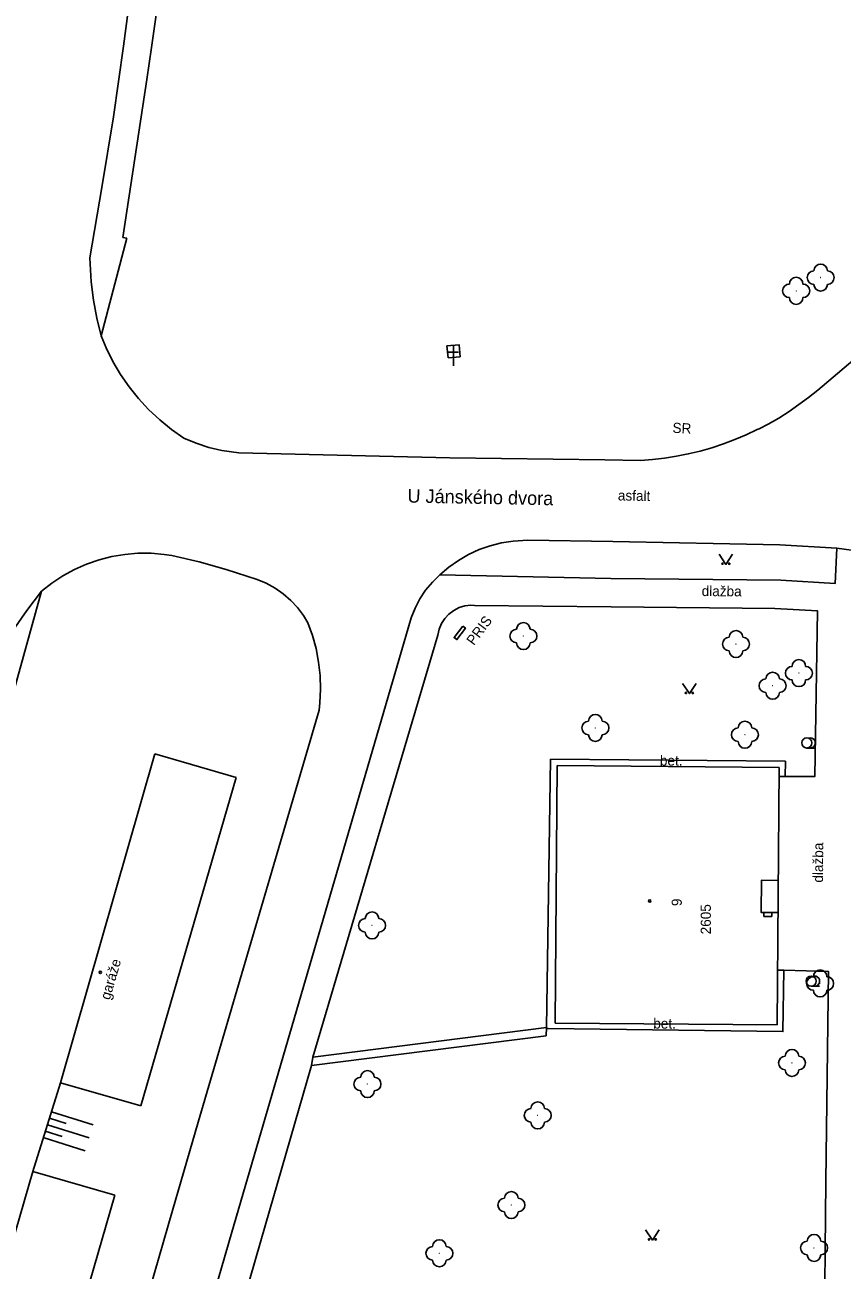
# Model space of a CAD drawing. Extents: x -584400 to -581602, y -1210894 to -1208793.
# Drawn here: x -582501.8 to -582441.3, y -1209795.7 to -1209703.6 of the extents above; entities that cross this region are included whole.
import ezdxf

# ---------------------------------------------------------------- set-up
doc = ezdxf.new("R2010")
doc.units = 0
for name, color, linetype in [('BUDOVY_MĚŘ', 7, 'Continuous'), ('NÁZVY_ULIC_TOK_SMĚR', 7, 'Continuous'), ('POMOC_POPIS', 7, 'Continuous'), ('ROZHRANÍ_PLOCH', 7, 'Continuous'), ('VÝŠKOPIS', 7, 'Continuous'), ('ZELEŇ', 7, 'Continuous'), ('ZN_BUDOV', 7, 'Continuous'), ('ZN_KULTUR', 7, 'Continuous'), ('Č_POPIS_EVID', 7, 'Continuous')]:
    doc.layers.add(name, color=color, linetype=linetype)

msp = doc.modelspace()

# ---------------------------------------------------------------- linework, layer by layer
at = {"layer": 'BUDOVY_MĚŘ'}
for points in [[(-582469.39, -1209748.06), (-582469.2, -1209748.21), (-582469.83, -1209749.06), (-582470.03, -1209748.91), (-582469.39, -1209748.06)], [(-582499.14, -1209781.83), (-582492.17, -1209757.51)], [(-582492.17, -1209757.51), (-582486.14, -1209759.26)], [(-582462.57, -1209777.41), (-582462.41, -1209758.37)], [(-582462.41, -1209758.37), (-582445.99, -1209758.52)], [(-582445.99, -1209758.52), (-582446.14, -1209777.53)], [(-582486.14, -1209759.26), (-582493.19, -1209783.53)], [(-582446.06, -1209766.86), (-582447.31, -1209766.85), (-582447.33, -1209769.23), (-582446.07, -1209769.24)], [(-582447.13, -1209769.23), (-582447.13, -1209769.53)], [(-582446.53, -1209769.24), (-582447.13, -1209769.23)], [(-582446.53, -1209769.54), (-582447.13, -1209769.53)], [(-582446.53, -1209769.24), (-582446.53, -1209769.54)], [(-582446.14, -1209777.53), (-582462.57, -1209777.41)], [(-582493.19, -1209783.53), (-582499.14, -1209781.83)], [(-582531, -1209891.48), (-582501.19, -1209788.37)], [(-582501.19, -1209788.37), (-582495.12, -1209790.12)], [(-582495.12, -1209790.12), (-582502.94, -1209817.16), (-582511.49, -1209846.73), (-582518.16, -1209869.71), (-582518.24, -1209870), (-582519.05, -1209872.81), (-582519.89, -1209875.72), (-582524.95, -1209893.25)]]:
    msp.add_lwpolyline(points, dxfattribs=at)
at = {"layer": 'ROZHRANÍ_PLOCH'}
for points in [[(-582496.12, -1209726.61), (-582496.45, -1209725.3), (-582496.7, -1209723.97), (-582496.88, -1209722.62), (-582496.98, -1209720.84), (-582496.07, -1209715.63), (-582495.23, -1209710.42), (-582494.47, -1209705.19), (-582493.79, -1209699.95), (-582493.2, -1209694.7), (-582492.87, -1209691.47), (-582492.49, -1209687.78), (-582492.19, -1209684.08), (-582491.97, -1209680.37), (-582491.83, -1209676.66), (-582491.78, -1209672.95), (-582491.8, -1209669.24), (-582491.93, -1209664.79), (-582491.69, -1209658.47), (-582491.38, -1209652.16), (-582490.98, -1209645.85), (-582490.56, -1209640.16)], [(-582479.93, -1209643.55), (-582488.49, -1209641.62), (-582488.92, -1209646.15), (-582489.27, -1209650.69), (-582489.54, -1209655.24), (-582489.73, -1209659.79), (-582489.84, -1209664.34), (-582489.87, -1209668.89), (-582489.82, -1209673.45), (-582489.73, -1209676.96), (-582489.97, -1209681.7), (-582490.3, -1209686.43), (-582490.7, -1209691.16), (-582491.19, -1209695.88), (-582491.75, -1209700.6), (-582492.4, -1209705.3), (-582492.75, -1209707.65), (-582494.53, -1209719.34)], [(-582458.89, -1209735.77), (-582456.25, -1209735.82), (-582455.37, -1209735.75), (-582454.48, -1209735.65), (-582453.6, -1209735.51), (-582452.72, -1209735.34), (-582451.84, -1209735.13), (-582450.98, -1209734.88), (-582450.12, -1209734.6), (-582449.27, -1209734.28), (-582448.44, -1209733.93), (-582447.62, -1209733.54), (-582447.47, -1209733.47), (-582446.81, -1209733.13), (-582446.03, -1209732.68), (-582445.27, -1209732.2), (-582444.54, -1209731.69), (-582443.82, -1209731.16), (-582443.14, -1209730.61), (-582440.88, -1209728.7), (-582434.01, -1209722.9), (-582425.97, -1209715.95)], [(-582494.24, -1209719.39), (-582496.12, -1209726.61)], [(-582494.24, -1209719.39), (-582494.53, -1209719.34)], [(-582490.03, -1209734.16), (-582490.94, -1209733.52), (-582491.8, -1209732.82), (-582492.62, -1209732.06), (-582493.37, -1209731.24), (-582494.07, -1209730.37), (-582494.7, -1209729.46), (-582495.26, -1209728.5), (-582495.76, -1209727.5), (-582496.12, -1209726.61)], [(-582469.59, -1209728.15), (-582469.67, -1209727.27), (-582470.57, -1209727.35), (-582470.48, -1209728.23)], [(-582469.59, -1209728.15), (-582470.48, -1209728.23)], [(-582490.03, -1209734.16), (-582489.11, -1209734.54), (-582488.17, -1209734.85), (-582487.21, -1209735.08), (-582485.94, -1209735.26)], [(-582485.94, -1209735.26), (-582470.35, -1209735.63)], [(-582470.35, -1209735.63), (-582458.89, -1209735.77)], [(-582471.1, -1209744.28), (-582470.43, -1209743.71), (-582469.72, -1209743.21), (-582468.97, -1209742.78), (-582468.18, -1209742.41), (-582467.36, -1209742.12), (-582466.52, -1209741.91), (-582465.66, -1209741.78), (-582464.58, -1209741.72)], [(-582464.58, -1209741.72), (-582458.3, -1209741.8)], [(-582458.3, -1209741.8), (-582445.94, -1209742.06), (-582441.73, -1209742.31), (-582439.93, -1209742.56)], [(-582500.55, -1209745.48), (-582499.78, -1209744.88), (-582498.96, -1209744.35), (-582498.1, -1209743.88), (-582497.21, -1209743.49), (-582496.29, -1209743.17), (-582495.34, -1209742.93), (-582494.38, -1209742.77), (-582493.41, -1209742.68), (-582492.43, -1209742.68), (-582491.46, -1209742.76), (-582490.9, -1209742.84)], [(-582490.9, -1209742.84), (-582488.89, -1209743.32), (-582486.9, -1209743.87), (-582484.6, -1209744.62)], [(-582458.44, -1209744.55), (-582445.88, -1209744.67), (-582441.87, -1209744.92), (-582441.73, -1209742.31)], [(-582484.6, -1209744.62), (-582483.92, -1209744.9), (-582483.27, -1209745.25), (-582482.67, -1209745.67), (-582482.11, -1209746.16), (-582481.61, -1209746.7), (-582481.17, -1209747.29), (-582480.86, -1209747.82)], [(-582471.1, -1209744.28), (-582471.64, -1209744.81), (-582472.14, -1209745.41), (-582472.56, -1209746.05), (-582472.92, -1209746.73), (-582473.21, -1209747.44), (-582473.42, -1209748.21)], [(-582471.1, -1209744.28), (-582458.44, -1209744.55)], [(-582507.66, -1209771.1), (-582500.55, -1209745.48)], [(-582500.55, -1209745.48), (-582501.62, -1209746.9), (-582502.63, -1209748.37), (-582503.57, -1209749.88), (-582504.28, -1209751.15)], [(-582471.23, -1209748.73), (-582471.13, -1209748.29), (-582470.96, -1209747.88), (-582470.72, -1209747.5), (-582470.42, -1209747.17), (-582470.06, -1209746.9), (-582469.66, -1209746.7), (-582469.23, -1209746.57), (-582468.79, -1209746.52), (-582468.53, -1209746.53)], [(-582468.53, -1209746.53), (-582458.42, -1209746.63)], [(-582458.42, -1209746.63), (-582446.31, -1209746.76), (-582443.16, -1209746.94), (-582443.35, -1209759.18), (-582445.55, -1209759.18), (-582445.54, -1209758.06), (-582462.9, -1209757.9)], [(-582473.42, -1209748.21), (-582486.47, -1209792.86)], [(-582480.86, -1209747.82), (-582480.51, -1209748.76), (-582480.24, -1209749.73), (-582480.05, -1209750.72), (-582479.94, -1209751.72), (-582479.91, -1209752.73), (-582479.95, -1209753.74), (-582480.01, -1209754.27)], [(-582471.23, -1209748.73), (-582480.48, -1209779.92)], [(-582480.01, -1209754.27), (-582488.95, -1209784.74)], [(-582462.9, -1209757.9), (-582463.21, -1209777.73)], [(-582446, -1209759.18), (-582445.55, -1209759.18)], [(-582455.61, -1209813.89), (-582448.46, -1209813.94), (-582442.83, -1209813.89), (-582442.67, -1209801.83), (-582442.56, -1209789.12), (-582442.36, -1209773.59), (-582445.65, -1209773.49), (-582445.72, -1209778.04), (-582463.08, -1209777.82)], [(-582446.11, -1209773.49), (-582445.65, -1209773.49)], [(-582463.21, -1209777.73), (-582480.48, -1209779.92)], [(-582463.21, -1209777.73), (-582463.22, -1209778.34)], [(-582463.21, -1209777.82), (-582463.08, -1209777.82)], [(-582463.22, -1209778.34), (-582480.58, -1209780.54)], [(-582480.48, -1209779.92), (-582480.58, -1209780.54)], [(-582484.33, -1209793.51), (-582480.58, -1209780.54)], [(-582488.95, -1209784.74), (-582490.85, -1209791.26)], [(-582490.85, -1209791.26), (-582498.58, -1209817.98)], [(-582486.47, -1209792.86), (-582494.07, -1209819.07)], [(-582490.67, -1209815.49), (-582484.33, -1209793.51)]]:
    msp.add_lwpolyline(points, dxfattribs=at)
at = {"layer": 'VÝŠKOPIS'}
for points in [[(-582499.14, -1209781.83), (-582501.19, -1209788.37)], [(-582498.73, -1209784.83), (-582499.96, -1209784.44)], [(-582496.73, -1209784.94), (-582499.81, -1209783.97)], [(-582499.02, -1209785.79), (-582500.26, -1209785.4)], [(-582497.02, -1209785.89), (-582500.11, -1209784.92)], [(-582497.32, -1209786.85), (-582500.41, -1209785.88)]]:
    msp.add_lwpolyline(points, dxfattribs=at)
at = {"layer": 'ZELEŇ'}
for centre in [(-582442.93, -1209722.3), (-582444.74, -1209723.28), (-582464.91, -1209748.8), (-582449.19, -1209749.39), (-582444.54, -1209751.54), (-582446.48, -1209752.47), (-582459.59, -1209755.59), (-582448.53, -1209756.09), (-582476.1, -1209770.19), (-582442.97, -1209774.48), (-582445.05, -1209780.36), (-582476.44, -1209781.92), (-582463.85, -1209784.23), (-582465.8, -1209790.86), (-582471.12, -1209794.43), (-582443.42, -1209794.03)]:
    msp.add_circle(centre, 0.0005, dxfattribs=at)
for centre, start, end in [((-582443.43, -1209722.3), 89.99999, 269.99999), ((-582442.93, -1209721.8), 0, 179.99999), ((-582442.43, -1209722.3), 270, 89.99999), ((-582445.24, -1209723.28), 89.99999, 269.99999), ((-582444.74, -1209722.78), 0, 179.99999), ((-582444.24, -1209723.28), 270, 89.99999), ((-582442.93, -1209722.8), 179.99999, 359.99999), ((-582444.74, -1209723.78), 179.99999, 359.99999), ((-582465.41, -1209748.8), 89.99999, 269.99999), ((-582464.91, -1209748.3), 0, 179.99999), ((-582464.41, -1209748.8), 270, 89.99999), ((-582449.19, -1209748.89), 0, 179.99999), ((-582464.91, -1209749.3), 179.99999, 359.99999), ((-582449.69, -1209749.39), 89.99999, 269.99999), ((-582448.69, -1209749.39), 270, 89.99999), ((-582449.19, -1209749.89), 179.99999, 359.99999), ((-582444.54, -1209751.04), 0, 179.99999), ((-582446.48, -1209751.97), 0, 179.99999), ((-582445.04, -1209751.54), 89.99999, 269.99999), ((-582444.04, -1209751.54), 270, 89.99999), ((-582446.98, -1209752.47), 89.99999, 269.99999), ((-582445.98, -1209752.47), 270, 89.99999), ((-582444.54, -1209752.04), 179.99999, 359.99999), ((-582446.48, -1209752.97), 179.99999, 359.99999), ((-582460.09, -1209755.59), 89.99999, 269.99999), ((-582459.59, -1209755.09), 0, 179.99999), ((-582459.09, -1209755.59), 270, 89.99999), ((-582448.53, -1209755.59), 0, 179.99999), ((-582449.03, -1209756.09), 89.99999, 269.99999), ((-582448.03, -1209756.09), 270, 89.99999), ((-582459.59, -1209756.09), 179.99999, 359.99999), ((-582448.53, -1209756.59), 179.99999, 359.99999), ((-582476.6, -1209770.19), 89.99999, 269.99999), ((-582476.1, -1209769.69), 0, 179.99999), ((-582475.6, -1209770.19), 270, 89.99999), ((-582476.1, -1209770.69), 179.99999, 359.99999), ((-582442.97, -1209773.98), 0, 179.99999), ((-582443.47, -1209774.48), 89.99999, 269.99999), ((-582442.47, -1209774.48), 270, 89.99999), ((-582442.97, -1209774.98), 179.99999, 359.99999), ((-582445.55, -1209780.36), 89.99999, 269.99999), ((-582445.05, -1209779.86), 0, 179.99999), ((-582444.55, -1209780.36), 270, 89.99999), ((-582476.44, -1209781.42), 0, 179.99999), ((-582445.05, -1209780.86), 179.99999, 359.99999), ((-582476.94, -1209781.92), 89.99999, 269.99999), ((-582475.94, -1209781.92), 270, 89.99999), ((-582476.44, -1209782.42), 179.99999, 359.99999), ((-582463.85, -1209783.73), 0, 179.99999), ((-582464.35, -1209784.23), 89.99999, 269.99999), ((-582463.35, -1209784.23), 270, 89.99999), ((-582463.85, -1209784.73), 179.99999, 359.99999), ((-582465.8, -1209790.36), 0, 179.99999), ((-582466.3, -1209790.86), 89.99999, 269.99999), ((-582465.3, -1209790.86), 270, 89.99999), ((-582465.8, -1209791.36), 179.99999, 359.99999), ((-582471.12, -1209793.93), 0, 179.99999), ((-582443.92, -1209794.03), 89.99999, 269.99999), ((-582443.42, -1209793.53), 0, 179.99999), ((-582442.92, -1209794.03), 270, 89.99999), ((-582471.62, -1209794.43), 89.99999, 269.99999), ((-582470.62, -1209794.43), 270, 89.99999), ((-582443.42, -1209794.53), 179.99999, 359.99999), ((-582471.12, -1209794.93), 179.99999, 359.99999)]:
    msp.add_arc(centre, 0.5, start, end, dxfattribs=at)
at = {"layer": 'ZN_BUDOV'}
for p, q in [((-582470.08, -1209728.82), (-582470.08, -1209727.32)), ((-582470.455, -1209727.82), (-582469.705, -1209727.82))]:
    msp.add_line(p, q, dxfattribs=at)
for centre in [(-582455.57, -1209768.38), (-582496.2, -1209773.66)]:
    msp.add_circle(centre, 0.0875, dxfattribs=at)
at = {"layer": 'ZN_KULTUR'}
for p, q in [((-582443.95, -1209757.075), (-582443.325, -1209757.075)), ((-582443.63, -1209774.685), (-582443.005, -1209774.685))]:
    msp.add_line(p, q, dxfattribs=at)
for points in [[(-582450.44, -1209742.75), (-582449.94, -1209743.5), (-582449.44, -1209742.75)], [(-582453.14, -1209752.3), (-582452.64, -1209753.05), (-582452.14, -1209752.3)], [(-582455.87, -1209792.7), (-582455.37, -1209793.45), (-582454.87, -1209792.7)]]:
    msp.add_lwpolyline(points, dxfattribs=at)
for centre, radius in [((-582450.19, -1209743.45), 0.05), ((-582449.69, -1209743.45), 0.05), ((-582452.89, -1209753), 0.05), ((-582452.39, -1209753), 0.05), ((-582443.95, -1209756.7), 0.375), ((-582443.63, -1209774.31), 0.375), ((-582455.62, -1209793.4), 0.05), ((-582455.12, -1209793.4), 0.05)]:
    msp.add_circle(centre, radius, dxfattribs=at)
for centre in [(-582443.7, -1209756.7), (-582443.38, -1209774.31)]:
    msp.add_arc(centre, 0.375, 249.49437, 109.04743, dxfattribs=at)

# ---------------------------------------------------------------- texts
at = {"layer": 'NÁZVY_ULIC_TOK_SMĚR'}
msp.add_text('U Jánského dvora', height=1, rotation=358.93629, dxfattribs=at).set_placement((-582473.49, -1209738.93))
at = {"layer": 'POMOC_POPIS'}
for s, rotation, p in [('SR', 357.34977, (-582453.9, -1209733.77)), ('asfalt', 358.79494, (-582457.93, -1209738.77)), ('dlažba', 359.45258, (-582451.73, -1209745.84)), ('PRIS', 53.21666, (-582468.58, -1209749.54)), ('bet.', 359.47659, (-582454.82, -1209758.37)), ('dlažba', 89.54792, (-582442.76, -1209767.03)), ('garáže', 73.80235, (-582495.5, -1209775.74)), ('bet.', 359.47659, (-582455.31, -1209777.81))]:
    msp.add_text(s, height=0.75, rotation=rotation, dxfattribs=at).set_placement(p)
at = {"layer": 'Č_POPIS_EVID'}
for s, p in [('9', (-582453.2, -1209768.76)), ('2605', (-582451.05, -1209770.85))]:
    msp.add_text(s, height=0.75, rotation=89.99998, dxfattribs=at).set_placement(p)

doc.saveas('drawing.dxf')
